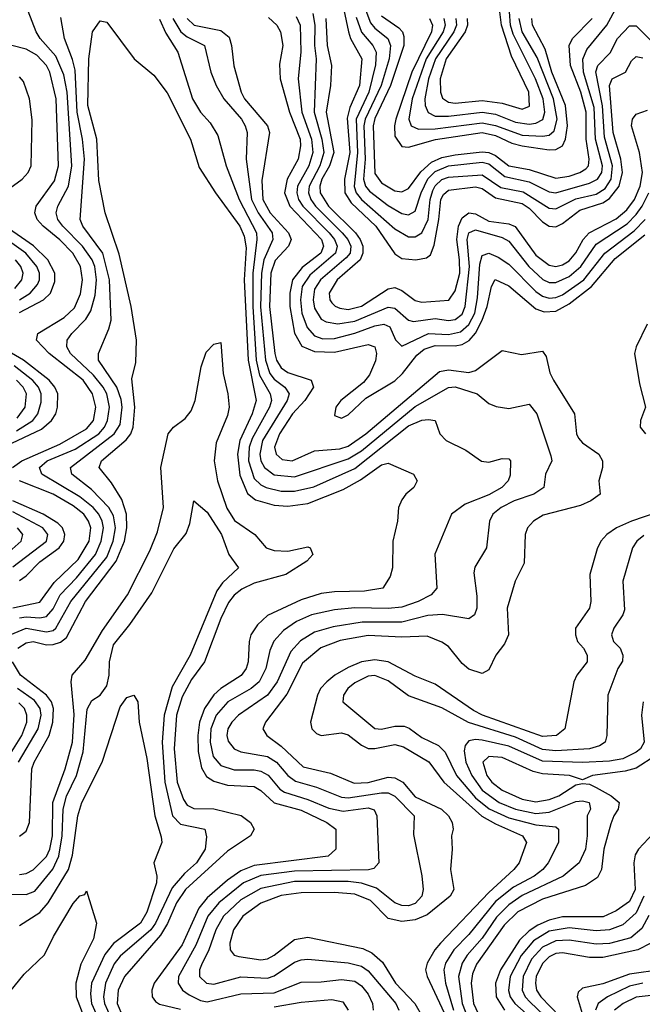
# Model space of a CAD drawing. Header units: inches. Extents: x 990535 to 1117859, y 769386 to 892122.
# Tile 862 of 1056: x 1052330 to 1054188, y 881687 to 884627. Entities that reach past the tile are written whole.
import ezdxf

# ---------------------------------------------------------------- set-up
doc = ezdxf.new("R2010")
doc.units = ezdxf.units.IN
doc.header["$MEASUREMENT"] = 0
doc.layers.add('B0858', color=7, linetype='Continuous')

msp = doc.modelspace()

# ---------------------------------------------------------------- linework, layer by layer
at = {"layer": 'B0858', "color": 5}
for points, elevation in [([(1052330, 882840.7), (1052350, 882844), (1052390, 882840.9), (1052410, 882845.4), (1052430, 882868.2), (1052451.3, 882910), (1052499.9, 882960.1), (1052556.2, 883030), (1052573.2, 883070), (1052579.9, 883110), (1052576.2, 883130), (1052566.1, 883150), (1052549.5, 883170), (1052510, 883202.7), (1052396.7, 883270), (1052389.5, 883290), (1052412.1, 883310), (1052495.4, 883344.6), (1052566.8, 883390), (1052583.2, 883410), (1052592.1, 883430), (1052597.8, 883470), (1052590.2, 883510), (1052579.6, 883530), (1052550, 883565.8), (1052482.2, 883630), (1052470.8, 883650), (1052471.9, 883670), (1052485.5, 883690), (1052527.5, 883732.5), (1052542.8, 883757.2), (1052555.3, 883804.7), (1052559.2, 883850), (1052554.2, 883890), (1052546.8, 883910), (1052517.2, 883950), (1052458.8, 884010), (1052443.6, 884030), (1052438.7, 884050), (1052443.9, 884070), (1052475.6, 884130), (1052485.5, 884190), (1052471.9, 884410), (1052462.2, 884462.2), (1052437.6, 884517.6), (1052391.4, 884570), (1052379.5, 884590), (1052343.2, 884683.2)], 3160), ([(1053290.9, 884690), (1053311.8, 884590), (1053317.6, 884570), (1053350.7, 884510), (1053344.4, 884430), (1053315.6, 884364.3), (1053307.5, 884332.5), (1053314.9, 884230), (1053299.1, 884150), (1053300.7, 884110), (1053319.6, 884079.6), (1053393.3, 884010), (1053450, 883927.9), (1053470, 883913.6), (1053512.3, 883910), (1053544.3, 883915.7), (1053555.7, 883924.3), (1053567, 883953), (1053581.2, 884030), (1053586.9, 884090), (1053594.8, 884105.1), (1053610, 884117.5), (1053690, 884128.1), (1053710, 884122.3), (1053750, 884094.6), (1053830, 884077.8), (1053850, 884063.7), (1053890, 884022.9), (1053910, 884010.3), (1053930, 884008.2), (1053950, 884018.1), (1054001.8, 884058.2), (1054070, 884079.4), (1054090, 884092.3), (1054119.2, 884130), (1054128.6, 884170), (1054124.4, 884210), (1054100.8, 884290), (1054090.4, 884430), (1054098.5, 884450), (1054137.9, 884470), (1054156.2, 884503.8), (1054170, 884517.1), (1054190, 884512.2)], 3320), ([(1053356.6, 884670), (1053377.3, 884617.3), (1053390, 884601), (1053428.4, 884570), (1053437.1, 884550), (1053432.8, 884510), (1053408.8, 884430), (1053360.6, 884330), (1053357.4, 884310), (1053361.3, 884210), (1053356.4, 884150), (1053361.8, 884130), (1053374.2, 884114.2), (1053430, 884071.9), (1053470, 884048.3), (1053490, 884044.2), (1053510, 884054.7), (1053527.9, 884110), (1053548.4, 884151.6), (1053570, 884173.5), (1053610, 884190.6), (1053710, 884201.2), (1053730, 884196.6), (1053778.2, 884158.2), (1053850, 884142.7), (1053910, 884112.7), (1053930, 884109.8), (1054030, 884138.1), (1054054.4, 884150), (1054067, 884170), (1054069, 884190), (1054048.3, 884270), (1054044.2, 884364.2), (1054013, 884470), (1054011, 884509), (1054022.5, 884537.5), (1054081.8, 884610), (1054113.4, 884666.6)], 3360), ([(1053631.2, 884630), (1053633.3, 884610), (1053626, 884590), (1053570.8, 884510), (1053549.6, 884449.6), (1053539.5, 884390), (1053540.3, 884370), (1053549.1, 884349.1), (1053570, 884338.9), (1053610, 884338.6), (1053710, 884350.4), (1053750, 884344.1), (1053810, 884321), (1053850, 884314.4), (1053870, 884317.2), (1053891.1, 884328.9), (1053897.3, 884350), (1053891.7, 884390), (1053869.6, 884450), (1053802.9, 884582.9), (1053794.4, 884610), (1053791.4, 884650)], 3460), ([(1053665.3, 884630), (1053666.1, 884610), (1053659.7, 884590), (1053602.6, 884510), (1053584.8, 884450), (1053585.6, 884410), (1053592, 884392), (1053610, 884380.3), (1053630, 884377.4), (1053710, 884385.7), (1053770, 884377.6), (1053830, 884359.4), (1053851.2, 884368.8), (1053849.2, 884410), (1053797.5, 884517.5), (1053767.6, 884610), (1053762.4, 884650)], 3480), ([(1052253.1, 882770), (1052349.8, 882810.2), (1052410, 882799.1), (1052430, 882803.3), (1052438.4, 882810), (1052482.5, 882890), (1052590, 883022.6), (1052608.7, 883070), (1052616.1, 883110), (1052610, 883145.8), (1052595.9, 883170), (1052544.2, 883224.2), (1052486.2, 883270), (1052482, 883290), (1052611.9, 883390), (1052630, 883418.5), (1052635.6, 883470), (1052633.1, 883493.1), (1052620.1, 883530), (1052565.8, 883610), (1052565, 883630), (1052596.6, 883703.4), (1052602.9, 883730), (1052598.4, 883850), (1052578.2, 883930), (1052518.8, 884010), (1052511, 884030), (1052523.6, 884210), (1052518.1, 884270), (1052502.1, 884350), (1052495.6, 884475.6), (1052488.2, 884508.2), (1052463.6, 884570), (1052453.3, 884633.3)], 3140), ([(1052324.5, 882750), (1052350, 882766.6), (1052370, 882770), (1052410, 882760.3), (1052430, 882761), (1052451.9, 882768.1), (1052470, 882782.3), (1052526.2, 882890), (1052617.7, 883010), (1052642.8, 883070), (1052650.2, 883110), (1052649, 883150), (1052634.7, 883194.7), (1052603.9, 883243.9), (1052567.8, 883290), (1052574.7, 883310), (1052648.1, 883371.9), (1052661.6, 883390), (1052669.2, 883410), (1052674, 883470), (1052665.1, 883554.9), (1052676.3, 883603.7), (1052679.2, 883670), (1052663.2, 883770), (1052626.6, 883926.6), (1052585.7, 884050), (1052566.7, 884146.7), (1052560.1, 884270), (1052533.5, 884370), (1052537, 884510), (1052547.1, 884590), (1052570, 884623.1), (1052590, 884619.3), (1052671.8, 884510), (1052730, 884460.6), (1052770, 884408.2), (1052840.3, 884270), (1052865.7, 884185.7), (1052914.1, 884110), (1052987.1, 884010), (1053000.2, 883980.2), (1053005.7, 883945.7), (1053000.4, 883850), (1053011.5, 883610), (1053035.8, 883490), (1053024.1, 883450), (1052987.5, 883370), (1052980.4, 883330), (1052986.8, 883266.8), (1053010, 883211.9), (1053033.5, 883193.5), (1053090, 883177.1), (1053130, 883174.4), (1053190, 883182.5), (1053295.8, 883224.2), (1053347, 883253), (1053410, 883298), (1053430, 883303), (1053505.6, 883270), (1053516.2, 883250), (1053506.6, 883230), (1053482.3, 883210), (1053470, 883192.8), (1053460.9, 883170), (1053457.4, 883130), (1053443.9, 883070), (1053443, 882990), (1053435.5, 882964.5), (1053413.7, 882930), (1053359.1, 882920.9), (1053270, 882919.1), (1053230, 882913.4), (1053170, 882894.5), (1053070, 882848.4), (1053039.4, 882820.6), (1053020.1, 882790), (1053014.7, 882770), (1053012.4, 882710), (1053006.4, 882690), (1052990.7, 882669.3), (1052930, 882630.5), (1052909.3, 882610.7), (1052881.4, 882570), (1052867.1, 882530), (1052861.5, 882490), (1052862.4, 882442.4), (1052873, 882393), (1052887.8, 882367.8), (1052910, 882353.9), (1052950, 882341.3), (1053030, 882337.2), (1053050, 882325.6), (1053090, 882288.3), (1053170, 882266.9), (1053246.4, 882230), (1053273.6, 882210), (1053273.4, 882150), (1053250.5, 882129.5), (1053030, 882101.9), (1052990, 882085.3), (1052950, 882058.4), (1052890, 882005.3), (1052865.2, 881974.8), (1052815.4, 881864.6), (1052731.6, 881750), (1052724.8, 881730), (1052726, 881710), (1052735.7, 881695.7), (1052747.8, 881687.8), (1052810, 881673)], 3120), ([(1052747.7, 884627.7), (1052766.1, 884586.1), (1052801.8, 884530), (1052846.3, 884390), (1052870, 884350.1), (1052899, 884319), (1052921, 884281), (1052946.6, 884190), (1052984.9, 884090), (1053036.5, 883990), (1053037.9, 883970), (1053026.1, 883870), (1053025.8, 883770), (1053036.3, 883610), (1053045.9, 883565.9), (1053077.5, 883510), (1053081.3, 883490), (1053075.8, 883470), (1053024.1, 883375.9), (1053014.6, 883350), (1053012.6, 883310), (1053030, 883257.1), (1053050, 883237.7), (1053065.2, 883230), (1053110, 883219), (1053150, 883219.3), (1053207.6, 883232.4), (1053330, 883287.2), (1053490, 883414.1), (1053530, 883431.3), (1053550, 883433.5), (1053570.2, 883430), (1053583.8, 883390), (1053602.3, 883370), (1053661.8, 883341.8), (1053708.6, 883308.6), (1053730, 883305.4), (1053770, 883317), (1053790, 883315.9), (1053794.6, 883310), (1053793.4, 883266.6), (1053787.8, 883250), (1053768.9, 883230), (1053730, 883208.1), (1053659.2, 883180.8), (1053618.9, 883150), (1053569.1, 883030.9), (1053575, 882930), (1053558.4, 882910), (1053519.5, 882890), (1053470, 882872.9), (1053430, 882868.9), (1053330, 882870.4), (1053270, 882864.7), (1053201.1, 882850), (1053155.7, 882830), (1053116.9, 882803.1), (1053088.9, 882771.2), (1053076.5, 882743.5), (1053065, 882690), (1053044.7, 882650), (1053021, 882630), (1052951.7, 882590), (1052916.8, 882550), (1052900.6, 882510), (1052898.5, 882470), (1052907.3, 882427.3), (1052930, 882400.6), (1052970, 882386.9), (1053030, 882387.7), (1053050, 882383.7), (1053071.3, 882371.3), (1053106.7, 882330), (1053120.5, 882320.5), (1053190, 882298.4), (1053252.4, 882272.4), (1053295.8, 882264.2), (1053370, 882273.8), (1053387.5, 882267.4), (1053396.2, 882250), (1053401.6, 882110), (1053387.1, 882092.9), (1053371.2, 882088.8), (1053150, 882084.7), (1053050, 882071.6), (1052998.2, 882050), (1052924.5, 881990), (1052891.4, 881950), (1052856.2, 881863.8), (1052803.7, 881770), (1052802.7, 881750), (1052816.1, 881730), (1052836.1, 881716.1), (1052870, 881698.4), (1052890, 881694.5), (1052990, 881719), (1053090, 881721.3), (1053170, 881753.8), (1053230, 881754.4), (1053290, 881761.5), (1053330, 881756.3), (1053350, 881742.2), (1053370, 881717.1), (1053383.2, 881690), (1053385.1, 881670)], 3140), ([(1052787.4, 884630), (1052810.7, 884590), (1052830, 884575.1), (1052881.2, 884550), (1052900.1, 884470), (1052916.2, 884430), (1052939.7, 884390), (1052991.7, 884330), (1053003.2, 884310), (1053008.5, 884290), (1053005.8, 884210), (1053022.4, 884090), (1053041.4, 884050), (1053083.5, 883990), (1053085.6, 883970), (1053058.5, 883910), (1053051.9, 883870), (1053049, 883769), (1053063.2, 883610), (1053076.8, 883570), (1053090, 883553.4), (1053121.3, 883530), (1053134.4, 883510), (1053128.8, 883490), (1053055.1, 883370), (1053046.7, 883330), (1053050, 883310), (1053060.8, 883290), (1053090, 883268), (1053150, 883261.8), (1053310, 883315.6), (1053350, 883339.5), (1053510, 883472.3), (1053610, 883528.1), (1053630, 883530.6), (1053694.9, 883510), (1053730, 883480.7), (1053752.2, 883472.2), (1053790, 883465.7), (1053850, 883478.8), (1053873.3, 883450), (1053915.5, 883324.5), (1053918, 883310), (1053899.2, 883270), (1053893.7, 883230), (1053864.8, 883210), (1053805.3, 883190), (1053766.9, 883170), (1053742.2, 883150), (1053732.3, 883130), (1053723.5, 883050), (1053688.2, 882991.8), (1053684.8, 882975.2), (1053694.6, 882905.4), (1053694, 882870), (1053687.5, 882850), (1053670, 882838), (1053591.4, 882851.4), (1053547.7, 882847.7), (1053470, 882828), (1053352.3, 882827.7), (1053265.4, 882814.6), (1053210, 882798.3), (1053167.8, 882772.2), (1053139.1, 882740.9), (1053098.4, 882650), (1053070.1, 882610), (1052983.1, 882550), (1052963, 882530), (1052951.6, 882510), (1052948.5, 882490), (1052952.5, 882472.5), (1052970.1, 882450), (1052990, 882440.5), (1053070, 882426.7), (1053096.6, 882410), (1053130.2, 882370.2), (1053153.4, 882353.4), (1053215.6, 882335.6), (1053290, 882305.4), (1053310, 882303.4), (1053410, 882318.8), (1053430, 882318.5), (1053450, 882309.1), (1053507.5, 882250), (1053505.3, 882194.7), (1053530.6, 882070.6), (1053533.7, 882030), (1053530.1, 882010), (1053510, 881988), (1053490, 881981.3), (1053470, 881981.8), (1053450, 881990.7), (1053394.5, 882034.5), (1053350, 882048.7), (1053310, 882053.5), (1053150, 882053.8), (1053050, 882033.3), (1052990, 881999.2), (1052938.5, 881950), (1052915.7, 881910), (1052893.3, 881846.7), (1052874.7, 881810), (1052867.1, 881790), (1052867.2, 881770), (1052888.1, 881750), (1052910, 881747.3), (1052990, 881769), (1053070, 881765.5), (1053090, 881772.1), (1053150, 881813), (1053170, 881820.1), (1053190, 881821.8), (1053310, 881811.2), (1053350, 881800.8), (1053370, 881787.5), (1053452.2, 881690), (1053461.1, 881670)], 3160), ([(1052829.8, 884630), (1052850.4, 884610.4), (1052930, 884594), (1052954.8, 884574.8), (1052962.7, 884550), (1052968.8, 884488.8), (1052991.4, 884410), (1053001.4, 884390), (1053069.8, 884310), (1053075.9, 884290), (1053053.1, 884146.9), (1053056, 884090), (1053077.2, 884050), (1053132.5, 883990), (1053140.2, 883970), (1053131.9, 883950), (1053092.2, 883907.8), (1053079.6, 883870), (1053075.8, 883770), (1053091.6, 883630), (1053096.3, 883610), (1053110, 883587.2), (1053130, 883573.3), (1053200.1, 883550), (1053206.4, 883530), (1053180.8, 883490), (1053144.7, 883450), (1053105.7, 883390), (1053090.4, 883350), (1053095.8, 883330), (1053113.5, 883313.5), (1053143.7, 883310), (1053210, 883339.9), (1053285.3, 883345.3), (1053310, 883353), (1053362.6, 883390), (1053583.3, 883576.7), (1053610, 883581.5), (1053670, 883573.3), (1053690, 883578.9), (1053770, 883639), (1053827.3, 883627.3), (1053890, 883636.6), (1053901.4, 883621.4), (1053912.5, 883572.5), (1053923.1, 883550), (1053985.3, 883450), (1053991.4, 883390), (1053997.8, 883377.8), (1054010, 883363.8), (1054058.1, 883330), (1054068.8, 883310), (1054068.8, 883290), (1054058.7, 883250), (1054062.7, 883210), (1054034.7, 883190), (1054003.3, 883176.7), (1053892.1, 883147.9), (1053863, 883130), (1053845.9, 883110), (1053838.8, 883090), (1053835.7, 883004.3), (1053808.8, 882950), (1053784.9, 882870), (1053789, 882790), (1053776.7, 882763.3), (1053750.8, 882730), (1053730, 882686.2), (1053710, 882674.8), (1053670, 882687.4), (1053650, 882704.6), (1053610, 882755.3), (1053590, 882768.5), (1053545.8, 882785.8), (1053470, 882783.4), (1053370, 882788.7), (1053286.8, 882773.2), (1053228.8, 882751.2), (1053174.5, 882705.5), (1053127.3, 882612.7), (1053064, 882530), (1053056.2, 882510), (1053067.2, 882490), (1053110, 882457.8), (1053175.9, 882395.9), (1053257.4, 882377.4), (1053327.8, 882347.8), (1053370, 882349.5), (1053430, 882365.5), (1053450, 882363.3), (1053473.3, 882350), (1053510, 882306.7), (1053589.3, 882270), (1053610.1, 882250), (1053620.9, 882230), (1053623.4, 882210), (1053618.4, 882190), (1053620.3, 882150), (1053615.3, 882090), (1053625.9, 882030), (1053614.7, 882010), (1053545.9, 881954.1), (1053510, 881939.5), (1053470, 881935), (1053430, 881943.5), (1053377.1, 881997.1), (1053330, 882015.8), (1053270, 882021.2), (1053170, 882020), (1053110, 882012.2), (1053050, 881988.9), (1052996.3, 881950), (1052968, 881910), (1052957, 881870), (1052958.2, 881850), (1052970, 881834.4), (1052983.8, 881830), (1053050, 881820.4), (1053070, 881823.3), (1053090, 881833.9), (1053150, 881880.6), (1053190, 881887.6), (1053354, 881854), (1053381, 881841), (1053413.2, 881813.2), (1053451.1, 881750), (1053509.3, 881690), (1053531.7, 881650)], 3180), ([(1053073.1, 884633.1), (1053097.3, 884610), (1053108.6, 884590), (1053114.9, 884550), (1053105.8, 884494.2), (1053107.4, 884450), (1053135.6, 884350), (1053167.2, 884270), (1053168.6, 884250), (1053160.8, 884210), (1053128.7, 884150), (1053120.5, 884110), (1053136.1, 884070), (1053230.6, 883970), (1053237.2, 883950), (1053229, 883930), (1053173.1, 883886.9), (1053144.4, 883850), (1053136.3, 883810), (1053136.5, 883770), (1053150, 883690.8), (1053172, 883652), (1053210, 883635.6), (1053270, 883633.6), (1053370, 883657), (1053389.7, 883649.7), (1053394.8, 883630), (1053391.9, 883608.1), (1053374, 883566), (1053356.4, 883543.6), (1053288.2, 883490), (1053273.8, 883470), (1053270, 883445), (1053290, 883436.6), (1053310, 883447.3), (1053363.4, 883496.6), (1053450, 883548.6), (1053472.5, 883570), (1053515.1, 883624.9), (1053537, 883643), (1053570, 883653.5), (1053630, 883652.6), (1053650, 883657.3), (1053670.9, 883669.1), (1053690, 883690.4), (1053709.8, 883730), (1053724.6, 883770), (1053738.1, 883830), (1053749, 883851), (1053790, 883832), (1053870, 883763.9), (1053894.8, 883754.8), (1053930, 883756.5), (1053970, 883778.8), (1054036.8, 883830), (1054106.6, 883913.4), (1054195.7, 883984.3)], 3220), ([(1053155.6, 884635.6), (1053167.1, 884610), (1053169.3, 884530.7), (1053161.4, 884450), (1053172.2, 884350), (1053200.9, 884270), (1053204.9, 884230), (1053193.1, 884190), (1053159.5, 884130), (1053156.8, 884110), (1053162.2, 884090), (1053174.6, 884070), (1053253.2, 883990), (1053269.8, 883970), (1053277.6, 883950), (1053273, 883930), (1053195.9, 883864.1), (1053173.5, 883830), (1053168.5, 883790), (1053172.5, 883750), (1053187.6, 883707.6), (1053210, 883683.3), (1053234.3, 883674.3), (1053270, 883674.5), (1053330, 883690.4), (1053390, 883712.8), (1053417.2, 883717.2), (1053434.7, 883710), (1053451.1, 883671.1), (1053470, 883652.3), (1053550, 883689.4), (1053610, 883686.8), (1053645.3, 883694.7), (1053670, 883716.8), (1053688, 883750), (1053696.5, 883796.5), (1053702.8, 883897.2), (1053710, 883922.6), (1053730, 883929.7), (1053758.1, 883918.1), (1053790, 883896.4), (1053870, 883814.7), (1053890, 883800.9), (1053910, 883795), (1053930, 883796.9), (1053950, 883805.4), (1054013.4, 883850), (1054076.5, 883930), (1054163.3, 883996.7), (1054196.1, 884030)], 3240), ([(1053204.6, 884644.6), (1053211.1, 884610), (1053210, 884550), (1053214.8, 884510), (1053208.7, 884350), (1053232, 884270), (1053237.9, 884230), (1053225.3, 884190), (1053194.3, 884130), (1053192, 884110), (1053198.6, 884090), (1053212.8, 884070), (1053292.4, 883990), (1053309, 883970), (1053318.1, 883950), (1053316, 883930), (1053304.6, 883915.4), (1053227.7, 883850), (1053210, 883822.1), (1053205.6, 883790), (1053210, 883765.9), (1053230, 883732.5), (1053244.4, 883724.4), (1053279.2, 883719.1), (1053330, 883726.4), (1053430, 883768), (1053450, 883765), (1053490, 883729.4), (1053505.5, 883725.5), (1053570, 883734.5), (1053610, 883728.2), (1053630, 883731.2), (1053650, 883747.4), (1053659.9, 883770), (1053672.2, 883890), (1053665.1, 883970), (1053670.2, 883989.8), (1053690, 883998.8), (1053770, 883976.2), (1053790, 883965.3), (1053849.3, 883890), (1053891.2, 883851.2), (1053910, 883842.4), (1053930, 883842), (1053970, 883859.5), (1054005, 883890), (1054050, 883956.5), (1054142.4, 884017.6), (1054170, 884045.1), (1054187.2, 884070), (1054207.2, 884110)], 3260), ([(1053244, 884630), (1053247.6, 884550), (1053260.4, 884490), (1053257.9, 884430), (1053244.2, 884350), (1053267.1, 884230), (1053254.2, 884190), (1053232.2, 884150), (1053225.9, 884130), (1053226.3, 884110), (1053251.9, 884070), (1053331.8, 883990), (1053346.2, 883970), (1053353.7, 883950), (1053354.1, 883930), (1053346.1, 883910), (1053277.4, 883850), (1053253.8, 883810), (1053256, 883790), (1053261.7, 883781.6), (1053271.2, 883771.2), (1053285.2, 883765.2), (1053310, 883761.9), (1053350, 883770.9), (1053430, 883823.5), (1053450, 883826.8), (1053470, 883818.6), (1053510, 883788.4), (1053530, 883783), (1053610.8, 883789.2), (1053630, 883817.1), (1053643.1, 883870), (1053642.8, 883910), (1053634.3, 883970), (1053639.5, 884010), (1053650, 884035.5), (1053670, 884050.3), (1053690, 884047.2), (1053730, 884025.4), (1053790, 884017.2), (1053808.8, 884008.8), (1053870, 883924), (1053910, 883893.9), (1053930, 883890.1), (1053950, 883894.9), (1053970, 883907.2), (1053989.8, 883930.2), (1054011.6, 883970), (1054029.9, 883990), (1054110, 884031.7), (1054141.5, 884058.5), (1054164.7, 884090), (1054181.9, 884130), (1054188.4, 884170), (1054179.7, 884230), (1054156.1, 884310), (1054158.9, 884330), (1054170, 884344.4), (1054203.2, 884356.8)], 3280), ([(1053334.3, 884634.3), (1053349.8, 884589.8), (1053383.9, 884550), (1053394.2, 884530), (1053391.9, 884491.9), (1053371.8, 884410), (1053334.2, 884330), (1053337.7, 884230), (1053328.2, 884128.2), (1053334, 884110), (1053349.8, 884089.8), (1053450, 884002.3), (1053490, 883978.5), (1053510, 883978.4), (1053530, 883990.1), (1053549.1, 884030), (1053555.4, 884090), (1053563.1, 884116.9), (1053570, 884130.8), (1053590, 884149.4), (1053610, 884156.6), (1053710, 884163.4), (1053765.5, 884125.5), (1053832.5, 884112.5), (1053910, 884063.6), (1053930, 884061.9), (1053990, 884091.4), (1054050, 884106.2), (1054077, 884123), (1054095.2, 884150), (1054099.5, 884190), (1054075.4, 884275.4), (1054069.6, 884369.6), (1054049.4, 884470.6), (1054054.8, 884490), (1054092.1, 884527.9), (1054113.6, 884570), (1054150, 884608.4), (1054170, 884608.4), (1054290, 884486.7)], 3340), ([(1053410, 884637.8), (1053461.8, 884601.8), (1053472.9, 884590), (1053476.8, 884576.8), (1053476.2, 884550), (1053436.9, 884430), (1053390, 884331.3), (1053385.2, 884310), (1053390, 884167.5), (1053410, 884139.3), (1053450, 884116.1), (1053470, 884112.4), (1053490, 884122.5), (1053527.2, 884172.8), (1053559.1, 884200.9), (1053590, 884214.8), (1053630, 884223.3), (1053710, 884232), (1053730, 884229.9), (1053750, 884220.7), (1053790, 884189.9), (1053850, 884178.9), (1053930, 884153), (1053970, 884159.4), (1054001.8, 884170), (1054019.1, 884180.9), (1054027.3, 884190), (1054029.3, 884210), (1054020.7, 884270), (1054020.6, 884350), (1054004.9, 884410), (1053973.9, 884490), (1053970, 884550), (1053979.4, 884570), (1054038.6, 884630)], 3380), ([(1053553.4, 884630), (1053561.6, 884610), (1053559, 884590), (1053500.2, 884470), (1053453, 884330), (1053448.3, 884310), (1053450, 884279.2), (1053470, 884248.2), (1053490, 884245.7), (1053571.1, 884268.9), (1053710, 884289.9), (1053750, 884280.8), (1053798.3, 884258.3), (1053830, 884249.9), (1053910, 884237.9), (1053930, 884239.1), (1053950.1, 884249.9), (1053959.1, 884270), (1053965.2, 884310), (1053959, 884370), (1053918.4, 884470), (1053898.1, 884538.1), (1053860, 884610), (1053858.5, 884630)], 3420), ([(1053595.9, 884630), (1053599.9, 884610), (1053593.6, 884590), (1053542.8, 884510), (1053501.6, 884390), (1053491.8, 884330), (1053498.8, 884310), (1053520.2, 884300.2), (1053570, 884300.4), (1053710, 884319.1), (1053750, 884311), (1053830, 884282.2), (1053890, 884278.8), (1053910, 884282.2), (1053925.1, 884294.9), (1053933.9, 884330), (1053922.8, 884390), (1053873.8, 884513.8), (1053829.4, 884590), (1053820.3, 884630)], 3440), ([(1052308.5, 883290), (1052336.4, 883310), (1052450, 883359.2), (1052530, 883405), (1052550.8, 883430), (1052557.2, 883470), (1052547.9, 883510), (1052519.8, 883550), (1052417.8, 883630), (1052380.1, 883670), (1052384.6, 883690), (1052462.7, 883737.3), (1052493.4, 883766.6), (1052511.6, 883808.4), (1052517.8, 883850), (1052511.9, 883890), (1052489.1, 883929.1), (1052450, 883969.5), (1052400.1, 884010), (1052382.5, 884030), (1052375.2, 884050), (1052379.3, 884070), (1052434.1, 884145.9), (1052445.6, 884190), (1052438.7, 884390), (1052420, 884470), (1052409.8, 884490.2), (1052381, 884521), (1052350, 884538.1), (1052306.5, 884550)], 3180), ([(1052290, 884116.1), (1052337.9, 884150), (1052355.7, 884170), (1052364.2, 884190), (1052367.9, 884327.9), (1052359.5, 884390), (1052342.1, 884442.1), (1052330, 884456.1)], 3220), ([(1052330, 883752.4), (1052401, 883790), (1052421.7, 883810), (1052435.3, 883844.7), (1052435.1, 883870), (1052414.7, 883910), (1052371.6, 883951.6), (1052286.7, 884010)], 3220), ([(1052330, 883789.8), (1052361.5, 883810), (1052383.6, 883836.4), (1052389.7, 883850), (1052389.5, 883870), (1052381.7, 883890), (1052348.9, 883930), (1052279.2, 883979.2)], 3240), ([(1052315.5, 883824.5), (1052337.1, 883850), (1052340.2, 883870), (1052333.7, 883890), (1052318.1, 883910)], 3260), ([(1054202.3, 883717.7), (1054169.4, 883650), (1054164.8, 883630), (1054179.7, 883539.7), (1054197.6, 883470), (1054182.7, 883430), (1054181.5, 883410), (1054197.3, 883390)], 3220), ([(1052290, 883354.5), (1052395.4, 883404.6), (1052425.4, 883430), (1052437.7, 883450), (1052443.4, 883470), (1052444.4, 883510), (1052435.4, 883530), (1052418.2, 883550), (1052341.7, 883610), (1052237.7, 883670)], 3220), ([(1052330, 882075.3), (1052350, 882077.7), (1052370, 882089.1), (1052410, 882128.4), (1052419.9, 882150), (1052427.9, 882190), (1052429.2, 882290), (1052465.7, 882390), (1052488.3, 882470), (1052492.9, 882552.9), (1052484.3, 882650), (1052487.1, 882670), (1052525.8, 882714.2), (1052577.1, 882802.9), (1052651.5, 882910), (1052718.5, 883041.5), (1052741.9, 883098.2), (1052759.6, 883170), (1052751.4, 883290), (1052772.9, 883390), (1052788.9, 883410), (1052824.1, 883435.9), (1052841.4, 883458.6), (1052854.2, 883490), (1052872.1, 883590), (1052886.3, 883633.7), (1052910, 883658), (1052930, 883662.8), (1052937.7, 883570), (1052951.2, 883510), (1052954.9, 883470), (1052950, 883445.4), (1052916.5, 883363.5), (1052910.2, 883310), (1052920, 883250), (1052948.7, 883168.7), (1052971.1, 883131.1), (1053032, 883090), (1053065.8, 883050), (1053090, 883042.1), (1053130, 883039.9), (1053190, 883052.7), (1053196.5, 883050), (1053205.3, 883030), (1053186.6, 883010), (1053124.5, 882970), (1053030, 882944.2), (1052993.3, 882926.7), (1052970, 882908.5), (1052953.5, 882886.5), (1052930, 882839.2), (1052881.4, 882710), (1052843.1, 882656.9), (1052815.2, 882604.8), (1052798.6, 882550), (1052791.4, 882450), (1052800.6, 882350), (1052818.6, 882298.6), (1052830, 882281.8), (1052850, 882271.7), (1052910, 882271.2), (1052990.9, 882250.9), (1053018.9, 882230), (1053029.5, 882210), (1053018.7, 882190), (1052950, 882144.5), (1052824.5, 882030), (1052798.4, 881990), (1052771.1, 881928.9), (1052750, 881893.7), (1052643.4, 881770), (1052624.5, 881730), (1052620.8, 881690), (1052637.5, 881650)], 3080), ([(1052321, 883399), (1052369.4, 883430), (1052384.6, 883450), (1052394.7, 883485.3), (1052394.4, 883510), (1052386.3, 883530), (1052369.6, 883549.6), (1052313.5, 883593.5)], 3240), ([(1052322.5, 883437.5), (1052347, 883470), (1052350.8, 883510), (1052340.3, 883530), (1052320.8, 883550)], 3260), ([(1052310, 882870.6), (1052390, 882887.5), (1052433.5, 882946.5), (1052504.4, 883015.6), (1052537.3, 883070), (1052542.2, 883110), (1052536, 883130), (1052521.8, 883150), (1052490, 883175.5), (1052430, 883210), (1052329.9, 883250)], 3180), ([(1052270, 882016.4), (1052350, 882014.8), (1052375, 882025), (1052429.3, 882090.7), (1052446.9, 882130), (1052456.5, 882190), (1052459.9, 882270), (1052470, 882308.3), (1052499.5, 882370), (1052519.3, 882440.7), (1052531.7, 882568.3), (1052545.7, 882594.3), (1052570, 882610.1), (1052590, 882637.6), (1052597.3, 882670), (1052597.8, 882710), (1052610, 882760.2), (1052659.1, 882820.9), (1052724.5, 882915.5), (1052790, 883047.4), (1052827, 883093), (1052837.8, 883122.2), (1052849.8, 883190.2), (1052890, 883156.9), (1052932.1, 883090), (1052954, 883030), (1052982.7, 882990), (1052935, 882945), (1052918.1, 882921.9), (1052839.3, 882730), (1052784.9, 882635.1), (1052761, 882550), (1052755.4, 882470), (1052762.9, 882350), (1052786.4, 882250), (1052810, 882224.8), (1052882.3, 882210), (1052887.3, 882187.3), (1052883.6, 882150), (1052857.3, 882110), (1052821.9, 882078.1), (1052785.2, 882034.8), (1052735.5, 881930), (1052721.7, 881910), (1052630, 881831.2), (1052611.7, 881808.3), (1052586.1, 881750), (1052580.7, 881710), (1052583.1, 881690), (1052601.1, 881650)], 3060), ([(1052330, 882952.8), (1052350, 882966.6), (1052390, 883007.7), (1052448.2, 883050), (1052461.5, 883070), (1052465.3, 883090), (1052457.9, 883110), (1052443.7, 883123.7), (1052400.3, 883150), (1052310, 883190.5)], 3220), ([(1052310, 882992.9), (1052409.9, 883070), (1052413.9, 883090), (1052399.4, 883110), (1052310, 883157.6)], 3240), ([(1054274.8, 883170), (1054156.1, 883130), (1054110.8, 883110), (1054082, 883090), (1054063.8, 883070), (1054052.9, 883047.1), (1054031.1, 882970), (1054034.8, 882890), (1054030.1, 882870), (1053989.1, 882810), (1053988.4, 882790), (1053995, 882770), (1054013, 882750), (1054023.3, 882730), (1054023.3, 882710), (1053992.8, 882670), (1053983.3, 882650), (1053956.8, 882510), (1053932.3, 882490), (1053890, 882486.8), (1053710.9, 882550), (1053684, 882564), (1053570, 882642.8), (1053510, 882666.6), (1053430, 882709.5), (1053390, 882715.7), (1053350, 882709.3), (1053310, 882692.8), (1053270.5, 882670), (1053246.2, 882650), (1053227.3, 882630), (1053218.4, 882610), (1053198.3, 882530), (1053201.8, 882510), (1053215.5, 882495.5), (1053230, 882489.4), (1053290, 882498.1), (1053310, 882491.3), (1053350, 882460.8), (1053370, 882451.3), (1053390, 882450.9), (1053450, 882463.1), (1053475.5, 882455.5), (1053551.4, 882411.4), (1053595.7, 882350), (1053709.2, 882249.2), (1053750, 882225.8), (1053830.7, 882190), (1053842.1, 882170), (1053820.6, 882110), (1053804.9, 882090), (1053730, 882020.9), (1053585.8, 881870), (1053568.8, 881850), (1053545.7, 881810), (1053541.4, 881790), (1053545.7, 881770), (1053611.3, 881630)], 3220), ([(1052289.8, 883030.2), (1052334.9, 883070), (1052339.6, 883090), (1052324.1, 883110)], 3260), ([(1054192.9, 883087.1), (1054171.2, 883070), (1054158.5, 883050), (1054129.6, 882950), (1054134.7, 882865.3), (1054130.1, 882849.9), (1054102.8, 882810), (1054096, 882790), (1054102.2, 882770), (1054121.9, 882750), (1054129.5, 882730), (1054128.5, 882711.5), (1054115, 882690), (1054084.7, 882610), (1054081.9, 882490), (1054077.3, 882470), (1054060.7, 882459.3), (1054030.4, 882449.6), (1053930, 882444.1), (1053890, 882448.1), (1053810, 882484.3), (1053668.9, 882528.9), (1053590, 882572.3), (1053490, 882607.8), (1053430, 882653.3), (1053390, 882668.5), (1053370, 882667), (1053330, 882647.2), (1053309.6, 882630), (1053296.8, 882610), (1053294.8, 882590), (1053390, 882510.9), (1053410, 882508.9), (1053450, 882517.2), (1053477.2, 882517.2), (1053492, 882512), (1053530, 882484.1), (1053580, 882460), (1053599.6, 882439.6), (1053633.5, 882370), (1053690, 882304), (1053730.8, 882270.8), (1053790, 882244), (1053870, 882222.9), (1053930, 882217.3), (1053937.7, 882210), (1053938.4, 882170), (1053907.3, 882110), (1053891.2, 882090), (1053865.1, 882070), (1053803.3, 882036.7), (1053750, 881993.9), (1053670, 881895.9), (1053625.6, 881850), (1053600.6, 881810), (1053596, 881790), (1053600.7, 881750), (1053624.8, 881670)], 3240), ([(1052330, 882189.5), (1052350, 882204.3), (1052360, 882230), (1052366.3, 882390), (1052373, 882410), (1052418.2, 882490), (1052429.2, 882530), (1052430.8, 882570), (1052424.8, 882590), (1052410.3, 882610.3), (1052332.7, 882670), (1052308.9, 882710)], 3120), ([(1052327, 882410), (1052385.3, 882510), (1052394.3, 882550), (1052391.6, 882570), (1052374, 882594), (1052324.1, 882630)], 3140), ([(1052330, 881922.2), (1052390, 881961.1), (1052414.9, 881990), (1052475.7, 882090), (1052487.8, 882132.2), (1052503.5, 882250), (1052515.7, 882290), (1052576.3, 882410), (1052630, 882574.9), (1052650, 882602.8), (1052670.6, 882610), (1052682.6, 882590), (1052686.8, 882530), (1052710, 882421.3), (1052733.2, 882250), (1052752.7, 882187.3), (1052754.3, 882170), (1052730.1, 882110), (1052739.5, 882070), (1052738.2, 882050), (1052710, 881962.2), (1052691.1, 881930), (1052610, 881868.7), (1052583.9, 881836.1), (1052544.8, 881750), (1052541.5, 881718.5), (1052544.9, 881690), (1052558.4, 881658.4)], 3040), ([(1054190.1, 882590), (1054186, 882550), (1054193.5, 882470), (1054182.1, 882450), (1054170, 882440.1), (1054130, 882420), (1054090, 882413.2), (1054010, 882409.6), (1053890, 882413.6), (1053790, 882457.5), (1053710, 882476.3), (1053690, 882478), (1053670, 882473.7), (1053659.6, 882460.4), (1053656.4, 882443.6), (1053661.2, 882410), (1053679.2, 882370), (1053710, 882326.9), (1053760.8, 882290), (1053810.1, 882270), (1053870, 882256.5), (1053910, 882261.3), (1053990, 882292.3), (1054010, 882294.4), (1054029.1, 882290), (1054033.1, 882270), (1054023.8, 882250), (1054023.6, 882190), (1054018.1, 882150), (1053999.2, 882110), (1053951.7, 882070), (1053830, 882012.1), (1053790, 881984.6), (1053752.8, 881947.2), (1053710, 881884.7), (1053665.5, 881834.5), (1053650, 881810), (1053639.8, 881770), (1053650, 881690.1), (1053670, 881639.2)], 3260), ([(1052287.2, 882410), (1052336.7, 882490), (1052351.4, 882530), (1052351.9, 882550), (1052344.2, 882570), (1052327.4, 882587.4)], 3160), ([(1054228.5, 882430), (1054170, 882392.4), (1054137.1, 882382.9), (1054039.1, 882370), (1054010, 882357), (1053971.2, 882370), (1053890, 882375.6), (1053862, 882382), (1053770, 882423.9), (1053730, 882426.6), (1053711.9, 882410), (1053723.9, 882370), (1053739.3, 882350), (1053770, 882326.1), (1053830, 882300.1), (1053870, 882291.9), (1053910, 882298.3), (1053939.2, 882310), (1053990, 882342), (1054010, 882346.6), (1054030, 882344.1), (1054050, 882334.6), (1054094.9, 882310), (1054118.9, 882290), (1054116.3, 882270), (1054102.6, 882250), (1054093.9, 882226.1), (1054073.3, 882150), (1054066.5, 882090), (1054053.9, 882066.1), (1054018.1, 882041.9), (1053890, 882001.3), (1053816.6, 881963.4), (1053776.2, 881923.8), (1053693.3, 881806.7), (1053681.7, 881778.3), (1053677.1, 881750), (1053684, 881690), (1053705, 881644.9)], 3280), ([(1054251.2, 882230), (1054176.6, 882150), (1054166.6, 882133.4), (1054162.9, 882110), (1054166.2, 882030), (1054150, 881994.4), (1054110, 881966.2), (1054071.4, 881948.6), (1053950, 881948), (1053910, 881938.9), (1053876.1, 881923.9), (1053850, 881906.9), (1053821.3, 881878.7), (1053764.6, 881790), (1053749.5, 881750), (1053752.3, 881710), (1053776.5, 881670)], 3320), ([(1052270, 881688.2), (1052343.1, 881776.9), (1052404.7, 881835.3), (1052431.4, 881890), (1052490, 881987.9), (1052510, 882011.6), (1052524.4, 882015.6), (1052530, 882026), (1052559.5, 881930), (1052550, 881882.9), (1052512.5, 881807.5), (1052497.3, 881750), (1052499.2, 881710), (1052522, 881650)], 3020), ([(1054193, 882010), (1054170, 881960.4), (1054130, 881924.8), (1054090, 881909.3), (1054050, 881906.6), (1053970, 881915.2), (1053910, 881905.2), (1053863, 881877), (1053826.6, 881833.4), (1053794.1, 881770), (1053788.6, 881728.6), (1053794, 881710), (1053807.6, 881690), (1053875.7, 881630)], 3340), ([(1054207.3, 881952.7), (1054186.8, 881913.2), (1054154, 881886), (1054090, 881868.6), (1054050, 881866.5), (1053970, 881878.7), (1053930, 881877), (1053890, 881858), (1053857.7, 881822.3), (1053832.5, 881770), (1053829.6, 881730), (1053838.9, 881710), (1053853.3, 881693.3), (1053914.6, 881634.6)], 3360), ([(1054213.2, 881870), (1054174.8, 881850), (1054070, 881826.6), (1054030, 881826.8), (1053950, 881840.8), (1053930, 881838.5), (1053910, 881829.2), (1053890, 881808.8), (1053871.5, 881770), (1053868.8, 881750), (1053872.7, 881730), (1053884.8, 881710), (1053943, 881650)], 3380), ([(1054248.7, 881791.3), (1054150, 881777.2), (1054070, 881748.5), (1054010, 881735.3), (1053996.5, 881723.5), (1053993.9, 881710), (1054017, 881630)], 3420), ([(1054190, 881750.6), (1054150, 881741.1), (1054084.2, 881710), (1054055.9, 881690), (1054048.2, 881670)], 3440), ([(1054250, 881717.2), (1054170, 881708.9), (1054131.3, 881690), (1054104.7, 881670)], 3460), ([(1053090, 881679.5), (1053170, 881694), (1053261.6, 881701.6), (1053294.4, 881694.4), (1053310.1, 881670)], 3120)]:
    msp.add_lwpolyline(points, dxfattribs=dict(at, elevation=elevation))

doc.saveas('drawing.dxf')
